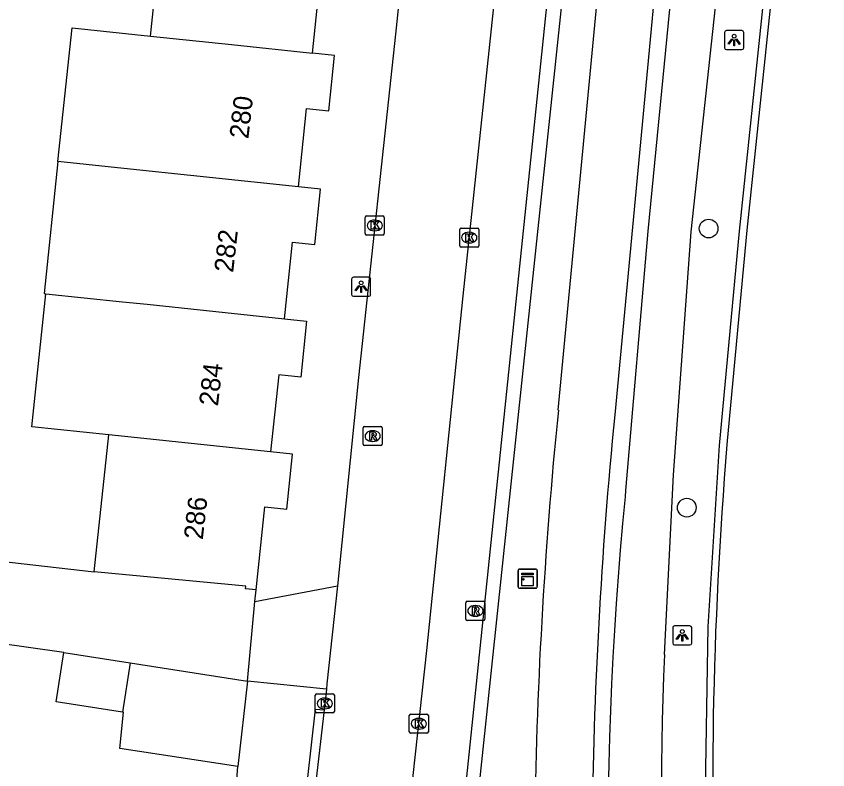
# Model space of a CAD drawing. Extents: x 161486 to 162249, y 379484 to 380829.
# Drawn here: x 162192.42 to 162234.89, y 380566.98 to 380606.39 of the extents above; entities that cross this region are included whole.
import ezdxf

# ---------------------------------------------------------------- set-up
doc = ezdxf.new("R2010")
doc.units = 0
for name, color, linetype in [('IMGEO_Berm_open', 7, 'Continuous'), ('IMGEO_Boom', 7, 'Continuous'), ('IMGEO_Fietspad_gesloten', 7, 'Continuous'), ('IMGEO_Haag', 7, 'Continuous'), ('IMGEO_Kast', 7, 'Continuous'), ('IMGEO_Kolk', 7, 'Continuous'), ('IMGEO_Lichtpunt', 7, 'Continuous'), ('IMGEO_Pand', 7, 'Continuous'), ('IMGEO_Pand_nummerreeks', 7, 'Continuous'), ('IMGEO_Rijbaan_lokaal_gesloten', 7, 'Continuous'), ('IMGEO_Rijbaan_lokaal_open', 7, 'Continuous'), ('IMGEO_Rioolput', 7, 'Continuous'), ('IMGEO_Voetpad_open', 7, 'Continuous'), ('IMGEO_Waterloop', 7, 'Continuous')]:
    doc.layers.add(name, color=color, linetype=linetype)

msp = doc.modelspace()

# ---------------------------------------------------------------- linework, layer by layer
at = {"layer": 'IMGEO_Berm_open'}
msp.add_lwpolyline([(162234.885, 380513.834), (162234.485, 380513.815), (162233.282, 380522.077), (162233.255, 380522.263), (162230.376, 380540.774), (162229.367, 380548.085), (162228.73, 380555.438), (162228.472, 380564.942), (162228.634, 380574.447), (162229.215, 380583.936), (162230.258, 380595.154), (162234.178, 380632.445), (162234.565, 380632.408)], dxfattribs=at)
at = {"layer": 'IMGEO_Boom'}
for centre in [(162228.651, 380595.288), (162227.509, 380580.688)]:
    msp.add_circle(centre, 0.489, dxfattribs=at)
at = {"layer": 'IMGEO_Fietspad_gesloten'}
for points in [[(162229.101, 380641.182), (162226.52, 380615.007), (162223.737, 380585.536)], [(162220.785, 380585.791), (162225.936, 380639.994)]]:
    msp.add_lwpolyline(points, dxfattribs=at)
for centre, radius, start, end in [((162472.789, 380560.424), 253.277, 174.2519, 179.27065), ((162464.968, 380561.482), 242.427, 174.30564, 179.47199)]:
    msp.add_arc(centre, radius, start, end, dxfattribs=at)
at = {"layer": 'IMGEO_Haag'}
msp.add_lwpolyline([(162224.538, 380641.02), (162216.272, 380562.775), (162215.601, 380562.731), (162223.699, 380640.873)], dxfattribs=at)
at = {"layer": 'IMGEO_Kast'}
for p, q in [((162218.681, 380576.552), (162218.681, 380577.393)), ((162218.681, 380577.393), (162218.681, 380576.552)), ((162218.756, 380577.477), (162219.597, 380577.477)), ((162219.597, 380577.477), (162218.756, 380577.477)), ((162219.681, 380577.402), (162219.681, 380576.561)), ((162219.681, 380576.561), (162219.681, 380577.402)), ((162219.606, 380576.477), (162218.765, 380576.477)), ((162218.765, 380576.477), (162219.606, 380576.477))]:
    msp.add_line(p, q, dxfattribs=at)
for points in [[(162218.876, 380577.267), (162219.476, 380577.267), (162219.476, 380577.182), (162218.876, 380577.182), (162218.876, 380577.267)], [(162218.876, 380577.092), (162219.476, 380577.092), (162219.476, 380576.603), (162218.876, 380576.603), (162218.876, 380577.092)]]:
    msp.add_lwpolyline(points, dxfattribs=at)
msp.add_circle((162218.96, 380576.941), 0.0377, dxfattribs=at)
for centre, start, end in [((162218.759, 380577.399), 92.4484, 184.2845), ((162218.759, 380577.399), 92.4484, 184.2845), ((162219.603, 380577.399), 2.4484, 94.2845), ((162219.603, 380577.399), 2.4484, 94.2845), ((162218.759, 380576.555), 182.4484, 274.2845), ((162218.759, 380576.555), 182.4484, 274.2845), ((162219.603, 380576.555), 272.4484, 4.2845), ((162219.603, 380576.555), 272.4484, 4.2845)]:
    msp.add_arc(centre, 0.0779, start, end, dxfattribs=at)
at = {"layer": 'IMGEO_Kolk'}
for p, q in [((162210.678, 380595.02), (162210.678, 380595.872)), ((162210.753, 380595.946), (162211.605, 380595.946)), ((162211.679, 380595.872), (162211.679, 380595.02)), ((162211.166, 380595.726), (162211.191, 380595.726)), ((162211.189, 380595.166), (162211.164, 380595.166)), ((162215.624, 380594.384), (162215.624, 380595.236)), ((162215.699, 380595.31), (162216.551, 380595.31)), ((162216.112, 380595.09), (162216.137, 380595.09)), ((162216.625, 380595.236), (162216.625, 380594.384)), ((162211.605, 380594.946), (162210.753, 380594.946)), ((162216.551, 380594.31), (162215.699, 380594.31)), ((162216.135, 380594.53), (162216.11, 380594.53)), ((162208.064, 380570.024), (162208.064, 380570.876)), ((162208.139, 380570.95), (162208.991, 380570.95)), ((162209.065, 380570.876), (162209.065, 380570.024)), ((162208.552, 380570.73), (162208.577, 380570.73)), ((162208.991, 380569.95), (162208.139, 380569.95)), ((162208.575, 380570.17), (162208.55, 380570.17)), ((162212.984, 380568.963), (162212.984, 380569.815)), ((162213.059, 380569.889), (162213.911, 380569.889)), ((162213.472, 380569.669), (162213.497, 380569.669)), ((162213.985, 380569.815), (162213.985, 380568.963)), ((162213.495, 380569.109), (162213.47, 380569.109)), ((162213.911, 380568.889), (162213.059, 380568.889))]:
    msp.add_line(p, q, dxfattribs=at)
for points in [[(162210.678, 380595.02), (162210.678, 380595.872)], [(162210.753, 380595.946), (162211.605, 380595.946)], [(162211.679, 380595.872), (162211.679, 380595.02)], [(162210.999, 380595.646), (162211.122, 380595.646), (162211.122, 380595.495), (162211.252, 380595.646), (162211.416, 380595.646), (162211.27, 380595.495), (162211.423, 380595.246), (162211.271, 380595.246), (162211.186, 380595.41), (162211.122, 380595.343), (162211.122, 380595.246), (162210.999, 380595.246), (162210.999, 380595.646)], [(162215.624, 380594.384), (162215.624, 380595.236)], [(162215.699, 380595.31), (162216.551, 380595.31)], [(162215.945, 380595.01), (162216.068, 380595.01), (162216.068, 380594.859), (162216.198, 380595.01), (162216.362, 380595.01), (162216.216, 380594.859), (162216.369, 380594.61), (162216.217, 380594.61), (162216.132, 380594.774), (162216.068, 380594.707), (162216.068, 380594.61), (162215.945, 380594.61), (162215.945, 380595.01)], [(162216.625, 380595.236), (162216.625, 380594.384)], [(162211.605, 380594.946), (162210.753, 380594.946)], [(162216.551, 380594.31), (162215.699, 380594.31)], [(162208.064, 380570.024), (162208.064, 380570.876)], [(162208.139, 380570.95), (162208.991, 380570.95)], [(162209.065, 380570.876), (162209.065, 380570.024)], [(162208.385, 380570.65), (162208.508, 380570.65), (162208.508, 380570.499), (162208.638, 380570.65), (162208.802, 380570.65), (162208.656, 380570.499), (162208.809, 380570.25), (162208.657, 380570.25), (162208.572, 380570.414), (162208.508, 380570.347), (162208.508, 380570.25), (162208.385, 380570.25), (162208.385, 380570.65)], [(162208.991, 380569.95), (162208.139, 380569.95)], [(162212.984, 380568.963), (162212.984, 380569.815)], [(162213.059, 380569.889), (162213.911, 380569.889)], [(162213.305, 380569.589), (162213.428, 380569.589), (162213.428, 380569.438), (162213.558, 380569.589), (162213.722, 380569.589), (162213.576, 380569.438), (162213.729, 380569.189), (162213.577, 380569.189), (162213.492, 380569.353), (162213.428, 380569.286), (162213.428, 380569.189), (162213.305, 380569.189), (162213.305, 380569.589)], [(162213.985, 380569.815), (162213.985, 380568.963)], [(162213.911, 380568.889), (162213.059, 380568.889)]]:
    msp.add_lwpolyline(points, dxfattribs=at)
for centre, start, end in [((162210.755, 380595.87), 91.552, 178.448), ((162210.755, 380595.87), 91.552, 178.448), ((162211.603, 380595.87), 1.552, 88.448), ((162211.603, 380595.87), 1.552, 88.448), ((162210.755, 380595.022), 181.552, 268.448), ((162210.755, 380595.022), 181.552, 268.448), ((162211.603, 380595.022), 271.552, 358.448), ((162211.603, 380595.022), 271.552, 358.448), ((162215.701, 380595.234), 91.552, 178.448), ((162215.701, 380595.234), 91.552, 178.448), ((162216.549, 380595.234), 1.552, 88.448), ((162216.549, 380595.234), 1.552, 88.448), ((162215.701, 380594.386), 181.552, 268.448), ((162215.701, 380594.386), 181.552, 268.448), ((162216.549, 380594.386), 271.552, 358.448), ((162216.549, 380594.386), 271.552, 358.448), ((162208.141, 380570.874), 91.552, 178.448), ((162208.141, 380570.874), 91.552, 178.448), ((162208.989, 380570.874), 1.552, 88.448), ((162208.989, 380570.874), 1.552, 88.448), ((162208.141, 380570.026), 181.552, 268.448), ((162208.141, 380570.026), 181.552, 268.448), ((162208.989, 380570.026), 271.552, 358.448), ((162208.989, 380570.026), 271.552, 358.448), ((162213.061, 380569.813), 91.552, 178.448), ((162213.061, 380569.813), 91.552, 178.448), ((162213.909, 380569.813), 1.552, 88.448), ((162213.909, 380569.813), 1.552, 88.448), ((162213.061, 380568.965), 181.552, 268.448), ((162213.061, 380568.965), 181.552, 268.448), ((162213.909, 380568.965), 271.552, 358.448), ((162213.909, 380568.965), 271.552, 358.448)]:
    msp.add_arc(centre, 0.0765, start, end, dxfattribs=at)
for centre, major_axis, ratio, start_param, end_param in [((162211.165, 380595.446), (-0.387, 0.002), 0.722429, 4.712389, 7.853982), ((162211.19, 380595.446), (-0.39, 0.002), 0.717154, 1.570796, 4.712389), ((162216.111, 380594.81), (-0.387, 0.002), 0.722429, 4.712389, 7.853982), ((162216.136, 380594.81), (-0.39, 0.002), 0.717154, 1.570796, 4.712389), ((162208.551, 380570.45), (-0.387, 0.002), 0.722429, 4.712389, 7.853982), ((162208.576, 380570.45), (-0.39, 0.002), 0.717154, 1.570796, 4.712389), ((162213.471, 380569.389), (-0.387, 0.002), 0.722429, 4.712389, 7.853982), ((162213.496, 380569.389), (-0.39, 0.002), 0.717154, 1.570796, 4.712389)]:
    msp.add_ellipse(centre, major_axis=major_axis, ratio=ratio, start_param=start_param, end_param=end_param, dxfattribs=at)
at = {"layer": 'IMGEO_Lichtpunt'}
for p, q in [((162230.39, 380605.642), (162229.582, 380605.642)), ((162230.39, 380605.642), (162229.582, 380605.642)), ((162229.488, 380605.547), (162229.488, 380604.74)), ((162229.488, 380605.547), (162229.488, 380604.74)), ((162230.484, 380604.74), (162230.484, 380605.547)), ((162230.484, 380604.74), (162230.484, 380605.547)), ((162229.582, 380604.646), (162230.39, 380604.646)), ((162229.582, 380604.646), (162230.39, 380604.646)), ((162209.968, 380592.647), (162209.968, 380591.84)), ((162209.968, 380592.647), (162209.968, 380591.84)), ((162210.87, 380592.742), (162210.062, 380592.742)), ((162210.87, 380592.742), (162210.062, 380592.742)), ((162210.964, 380591.84), (162210.964, 380592.647)), ((162210.964, 380591.84), (162210.964, 380592.647)), ((162210.062, 380591.746), (162210.87, 380591.746)), ((162210.062, 380591.746), (162210.87, 380591.746)), ((162226.773, 380574.411), (162226.773, 380573.604)), ((162226.773, 380574.411), (162226.773, 380573.604)), ((162227.675, 380574.506), (162226.867, 380574.506)), ((162227.675, 380574.506), (162226.867, 380574.506)), ((162227.769, 380573.604), (162227.769, 380574.411)), ((162227.769, 380573.604), (162227.769, 380574.411)), ((162226.867, 380573.51), (162227.675, 380573.51)), ((162226.867, 380573.51), (162227.675, 380573.51))]:
    msp.add_line(p, q, dxfattribs=at)
for points in [[(162229.862, 380605.211), (162229.901, 380605.183), (162229.713, 380604.921), (162229.675, 380604.948), (162229.862, 380605.211)], [(162229.964, 380605.163), (162230.011, 380605.163), (162230.011, 380604.841), (162229.964, 380604.841), (162229.964, 380605.163)], [(162230.074, 380605.183), (162230.112, 380605.21), (162230.299, 380604.948), (162230.26, 380604.92), (162230.074, 380605.183)], [(162210.342, 380592.311), (162210.381, 380592.283), (162210.193, 380592.021), (162210.155, 380592.048), (162210.342, 380592.311)], [(162210.444, 380592.263), (162210.491, 380592.263), (162210.491, 380591.941), (162210.444, 380591.941), (162210.444, 380592.263)], [(162210.554, 380592.283), (162210.592, 380592.31), (162210.779, 380592.048), (162210.74, 380592.02), (162210.554, 380592.283)], [(162227.147, 380574.075), (162227.186, 380574.047), (162226.998, 380573.785), (162226.96, 380573.812), (162227.147, 380574.075)], [(162227.249, 380574.027), (162227.296, 380574.027), (162227.296, 380573.705), (162227.249, 380573.705), (162227.249, 380574.027)], [(162227.359, 380574.047), (162227.397, 380574.074), (162227.584, 380573.812), (162227.545, 380573.784), (162227.359, 380574.047)]]:
    msp.add_lwpolyline(points, dxfattribs=at)
for centre in [(162229.987, 380605.345), (162210.467, 380592.445), (162227.272, 380574.209)]:
    msp.add_circle(centre, 0.0994, dxfattribs=at)
for centre, start, end in [((162229.582, 380605.547), 90, 180), ((162229.582, 380605.547), 90, 180), ((162230.39, 380605.547), 0, 90), ((162230.39, 380605.547), 0, 90), ((162229.582, 380604.74), 180, 270), ((162229.582, 380604.74), 180, 270), ((162230.39, 380604.74), 270, 0), ((162230.39, 380604.74), 270, 360), ((162210.062, 380592.647), 90, 180), ((162210.062, 380592.647), 90, 180), ((162210.87, 380592.647), 0, 90), ((162210.87, 380592.647), 0, 90), ((162210.062, 380591.84), 180, 270), ((162210.062, 380591.84), 180, 270), ((162210.87, 380591.84), 270, 0), ((162210.87, 380591.84), 270, 360), ((162226.867, 380574.411), 90, 180), ((162226.867, 380574.411), 90, 180), ((162227.675, 380574.411), 0, 90), ((162227.675, 380574.411), 0, 90), ((162226.867, 380573.604), 180, 270), ((162226.867, 380573.604), 180, 270), ((162227.675, 380573.604), 270, 0), ((162227.675, 380573.604), 270, 360)]:
    msp.add_arc(centre, 0.0946, start, end, dxfattribs=at)
at = {"layer": 'IMGEO_Pand'}
for points in [[(162199.449, 380605.35), (162200.181, 380612.3)], [(162207.918, 380604.462), (162208.344, 380608.507), (162209.501, 380608.385), (162209.807, 380611.292), (162208.648, 380611.414)], [(162194.601, 380598.787), (162195.335, 380605.781), (162199.449, 380605.35)], [(162199.449, 380605.35), (162203.683, 380604.906), (162207.918, 380604.462)], [(162207.184, 380597.467), (162207.615, 380601.564), (162208.77, 380601.443), (162209.076, 380604.34), (162207.918, 380604.462)], [(162194.601, 380598.787), (162193.877, 380591.887), (162193.961, 380591.878)], [(162207.184, 380597.467), (162198.712, 380598.356), (162194.601, 380598.787)], [(162206.46, 380590.568), (162206.882, 380594.576), (162208.035, 380594.454), (162208.339, 380597.345), (162207.184, 380597.467)], [(162197.254, 380584.501), (162193.231, 380584.923), (162193.961, 380591.878)], [(162193.961, 380591.878), (162197.986, 380591.456), (162199.26, 380591.323), (162206.46, 380590.568)], [(162206.46, 380590.568), (162207.612, 380590.447), (162207.303, 380587.513), (162206.153, 380587.634), (162205.73, 380583.612)], [(162196.499, 380577.333), (162197.254, 380584.501)], [(162205.73, 380583.612), (162197.254, 380584.501)], [(162204.971, 380576.385), (162205.428, 380580.726), (162206.576, 380580.605), (162206.88, 380583.49), (162205.73, 380583.612)], [(162204.971, 380576.385), (162204.423, 380576.443), (162204.437, 380576.577), (162196.499, 380577.333)], [(162197.98, 380569.996), (162194.515, 380570.537), (162194.916, 380573.108)], [(162194.916, 380573.108), (162198.386, 380572.568)], [(162198.386, 380572.568), (162197.98, 380569.996)], [(162198.386, 380572.568), (162204.517, 380571.615)], [(162204.517, 380571.615), (162204.005, 380567.147)], [(162204.005, 380567.147), (162197.838, 380568.092), (162198.029, 380569.988), (162197.98, 380569.996)]]:
    msp.add_lwpolyline(points, dxfattribs=at)
at = {"layer": 'IMGEO_Rijbaan_lokaal_gesloten'}
msp.add_lwpolyline([(162234.565, 380632.408), (162230.654, 380595.209), (162229.611, 380583.991)], dxfattribs=at)
msp.add_arc((162444.439, 380566.082), 215.574, 175.23454, 182.81545, dxfattribs=at)
at = {"layer": 'IMGEO_Rijbaan_lokaal_open'}
for points in [[(162207.742, 380514.518), (162208.747, 380525.315), (162210.093, 380537.653), (162211.859, 380554.56), (162213.904, 380573.225), (162215.799, 380591.762), (162217.533, 380608.049), (162219.458, 380626.895), (162220.541, 380637.397), (162220.819, 380639.763)], [(162215.769, 380638.584), (162214.391, 380625.756), (162212.257, 380605.46), (162210.323, 380587.494), (162209.224, 380576.597)], [(162179.634, 380589.681), (162178.285, 380589.812), (162177.627, 380583.291), (162178.175, 380583.224), (162178.778, 380583.169), (162178.565, 380580.516), (162180.13, 380579.2), (162196.499, 380577.333)], [(162204.907, 380575.788), (162204.971, 380576.385)], [(162209.224, 380576.597), (162208.674, 380571.47), (162208.645, 380571.196)], [(162204.517, 380571.615), (162204.907, 380575.788)], [(162194.916, 380573.108), (162187.741, 380574.129)], [(162208.645, 380571.196), (162208.53, 380570.113)], [(162208.53, 380570.113), (162208.102, 380566.353)]]:
    msp.add_lwpolyline(points, dxfattribs=at)
at = {"layer": 'IMGEO_Rioolput'}
for p, q in [((162210.568, 380584.005), (162210.568, 380584.857)), ((162210.643, 380584.931), (162211.495, 380584.931)), ((162211.569, 380584.857), (162211.569, 380584.005)), ((162211.056, 380584.711), (162211.081, 380584.711)), ((162211.495, 380583.931), (162210.643, 380583.931)), ((162211.079, 380584.151), (162211.054, 380584.151)), ((162215.943, 380574.864), (162215.943, 380575.716)), ((162216.018, 380575.79), (162216.87, 380575.79)), ((162216.431, 380575.57), (162216.456, 380575.57)), ((162216.944, 380575.716), (162216.944, 380574.864)), ((162216.454, 380575.01), (162216.429, 380575.01)), ((162216.87, 380574.79), (162216.018, 380574.79))]:
    msp.add_line(p, q, dxfattribs=at)
for points in [[(162210.568, 380584.005), (162210.568, 380584.857)], [(162210.643, 380584.931), (162211.495, 380584.931)], [(162211.569, 380584.857), (162211.569, 380584.005)], [(162211.157, 380584.629), (162210.905, 380584.631), (162210.905, 380584.231)], [(162210.905, 380584.231), (162211.029, 380584.231), (162211.029, 380584.393), (162211.04, 380584.393)], [(162211.083, 380584.55), (162211.029, 380584.55), (162211.029, 380584.469)], [(162211.029, 380584.469), (162211.081, 380584.469)], [(162211.087, 380584.364), (162211.158, 380584.231), (162211.298, 380584.231), (162211.233, 380584.357)], [(162211.495, 380583.931), (162210.643, 380583.931)], [(162215.943, 380574.864), (162215.943, 380575.716)], [(162216.018, 380575.79), (162216.87, 380575.79)], [(162216.532, 380575.488), (162216.28, 380575.49), (162216.28, 380575.09)], [(162216.944, 380575.716), (162216.944, 380574.864)], [(162216.28, 380575.09), (162216.404, 380575.09), (162216.404, 380575.252), (162216.415, 380575.252)], [(162216.458, 380575.409), (162216.404, 380575.409), (162216.404, 380575.328)], [(162216.404, 380575.328), (162216.456, 380575.328)], [(162216.462, 380575.223), (162216.533, 380575.09), (162216.673, 380575.09), (162216.608, 380575.216)], [(162216.87, 380574.79), (162216.018, 380574.79)]]:
    msp.add_lwpolyline(points, dxfattribs=at)
for centre, radius, start, end in [((162210.645, 380584.855), 0.0765, 91.552, 178.448), ((162210.645, 380584.855), 0.0765, 91.552, 178.448), ((162211.493, 380584.855), 0.0765, 1.552, 88.448), ((162211.493, 380584.855), 0.0765, 1.552, 88.448), ((162211.039, 380584.34), 0.0533, 26.0293, 88.6989), ((162211.065, 380584.658), 0.19, 274.7715, 282.9687), ((162211.089, 380584.454), 0.0964, 77.0061, 93.1865), ((162211.103, 380584.511), 0.0378, 276.6634, 79.6772), ((162211.156, 380584.519), 0.109, 350.3612, 89.416), ((162211.154, 380584.519), 0.112, 277.5842, 350.9817), ((162211.138, 380584.304), 0.108, 29.5134, 73.7905), ((162210.645, 380584.007), 0.0765, 181.552, 268.448), ((162210.645, 380584.007), 0.0765, 181.552, 268.448), ((162211.493, 380584.007), 0.0765, 271.552, 358.448), ((162211.493, 380584.007), 0.0765, 271.552, 358.448), ((162216.02, 380575.714), 0.0765, 91.552, 178.448), ((162216.02, 380575.714), 0.0765, 91.552, 178.448), ((162216.531, 380575.378), 0.109, 350.3612, 89.416), ((162216.868, 380575.714), 0.0765, 1.552, 88.448), ((162216.868, 380575.714), 0.0765, 1.552, 88.448), ((162216.414, 380575.199), 0.0533, 26.0293, 88.6989), ((162216.44, 380575.517), 0.19, 274.7715, 282.9687), ((162216.464, 380575.313), 0.0964, 77.0061, 93.1865), ((162216.478, 380575.37), 0.0378, 276.6634, 79.6772), ((162216.529, 380575.378), 0.112, 277.5842, 350.9817), ((162216.513, 380575.163), 0.108, 29.5134, 73.7905), ((162216.02, 380574.866), 0.0765, 181.552, 268.448), ((162216.02, 380574.866), 0.0765, 181.552, 268.448), ((162216.868, 380574.866), 0.0765, 271.552, 358.448), ((162216.868, 380574.866), 0.0765, 271.552, 358.448)]:
    msp.add_arc(centre, radius, start, end, dxfattribs=at)
for centre, major_axis, ratio, start_param, end_param in [((162211.055, 380584.431), (-0.387, 0.002), 0.722429, 4.712389, 7.853982), ((162211.08, 380584.431), (-0.39, 0.002), 0.717154, 1.570796, 4.712389), ((162216.43, 380575.29), (-0.387, 0.002), 0.722429, 4.712389, 7.853982), ((162216.455, 380575.29), (-0.39, 0.002), 0.717154, 1.570796, 4.712389)]:
    msp.add_ellipse(centre, major_axis=major_axis, ratio=ratio, start_param=start_param, end_param=end_param, dxfattribs=at)
at = {"layer": 'IMGEO_Voetpad_open'}
for points in [[(162204.907, 380575.788), (162209.224, 380576.597)], [(162208.645, 380571.196), (162204.517, 380571.615)], [(162208.102, 380566.353), (162207.653, 380566.411), (162208.076, 380570.155), (162208.53, 380570.113)], [(162202.343, 380551.572), (162202.593, 380553.758), (162203.763, 380564.02), (162204.005, 380567.147)]]:
    msp.add_lwpolyline(points, dxfattribs=at)
at = {"layer": 'IMGEO_Waterloop'}
for points in [[(162228.933, 380630.72), (162225.474, 380595.156), (162224.306, 380581.587), (162224.277, 380581.251)], [(162226.337, 380573.015), (162226.805, 380582.401), (162227.735, 380595.12), (162231.557, 380630.432)]]:
    msp.add_lwpolyline(points, dxfattribs=at)
for centre, radius, start, end in [((162411.249, 380562.762), 187.884, 174.35261, 188.00974), ((162396.409, 380565.793), 170.225, 177.5683, 189.98095)]:
    msp.add_arc(centre, radius, start, end, dxfattribs=at)

# ---------------------------------------------------------------- texts
at = {"layer": 'IMGEO_Pand_nummerreeks'}
for s, rotation, p in [('280', 83.5029, (162204.561, 380599.947)), ('282', 83.5029, (162203.766, 380592.955)), ('284', 83.5029, (162202.971, 380585.972)), ('286', 83.5053, (162202.175, 380578.985))]:
    msp.add_text(s, height=1, rotation=rotation, dxfattribs=at).set_placement(p)

doc.saveas('drawing.dxf')
